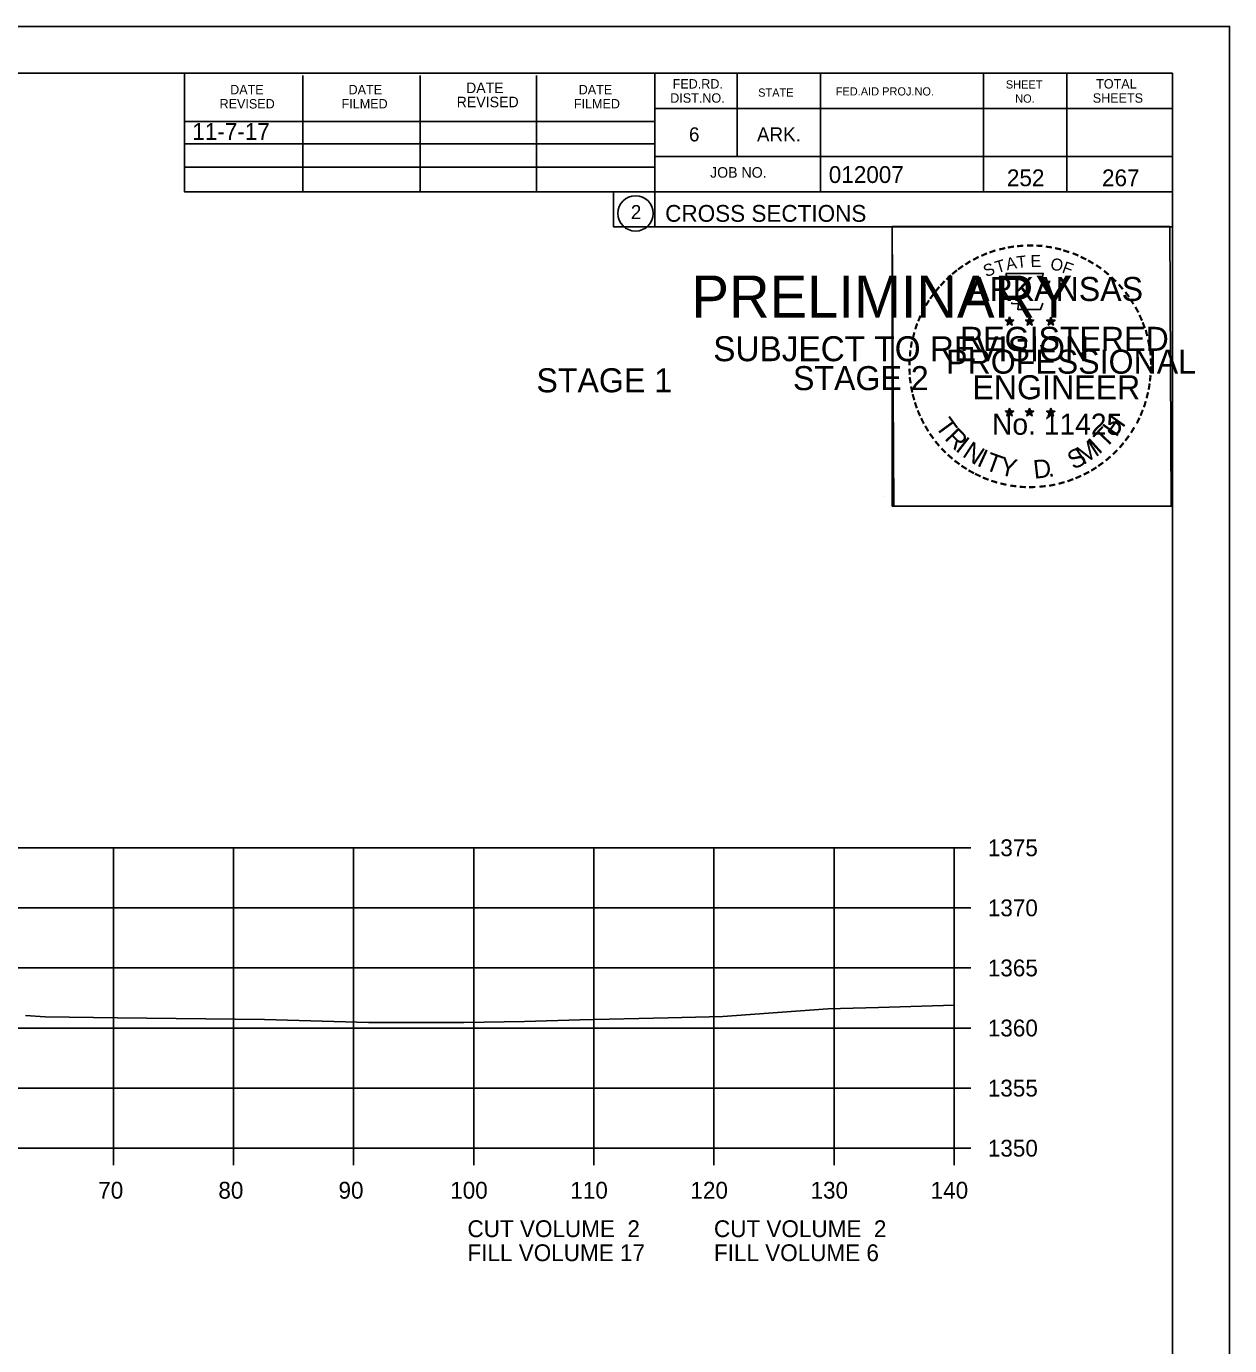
# Model space of a CAD drawing. Extents: x 1374311 to 1383814, y 384102 to 406278.
# Drawn here: x 1382783.6 to 1382883.8, y 384796.1 to 384905.9 of the extents above; entities that cross this region are included whole.
import ezdxf

# ---------------------------------------------------------------- set-up
doc = ezdxf.new("R2010")
doc.units = 0
for name, color, linetype in [('R_Axis', 7, 'Continuous'), ('R_Axis Annot', 7, 'Continuous'), ('R_Border', 7, 'Continuous'), ('R_Border PE', 7, 'Continuous'), ('R_Border Prem', 7, 'Continuous'), ('R_Exist Surface', 7, 'Continuous'), ('R_Fin Surface', 7, 'Continuous'), ('R_Grid', 7, 'Continuous'), ('R_No Plot', 7, 'Continuous'), ('R_Water', 7, 'Continuous')]:
    doc.layers.add(name, color=color, linetype=linetype)

msp = doc.modelspace()

# ---------------------------------------------------------------- linework, layer by layer
at = {"layer": 'R_Axis'}
for p, q in [((1382860.86, 384812.54), (1382860.86, 384837.54)), ((1382862.26, 384837.54), (1382860.86, 384837.54)), ((1382862.26, 384832.54), (1382860.86, 384832.54)), ((1382862.26, 384827.54), (1382860.86, 384827.54)), ((1382862.26, 384822.54), (1382860.86, 384822.54)), ((1382862.26, 384817.54), (1382860.86, 384817.54)), ((1382580.86, 384812.54), (1382860.86, 384812.54)), ((1382790.86, 384811.14), (1382790.86, 384812.54)), ((1382800.86, 384811.14), (1382800.86, 384812.54)), ((1382810.86, 384811.14), (1382810.86, 384812.54)), ((1382820.86, 384811.14), (1382820.86, 384812.54)), ((1382830.86, 384811.14), (1382830.86, 384812.54)), ((1382840.86, 384811.14), (1382840.86, 384812.54)), ((1382850.86, 384811.14), (1382850.86, 384812.54)), ((1382860.86, 384811.14), (1382860.86, 384812.54)), ((1382862.26, 384812.54), (1382860.86, 384812.54))]:
    msp.add_line(p, q, dxfattribs=at)
at = {"layer": 'R_Border'}
for p, q in [((1382562.86, 384902), (1382879.04, 384902)), ((1382796.78, 384892.12), (1382796.78, 384902)), ((1382806.64, 384892.12), (1382806.64, 384901.8)), ((1382816.4, 384892.12), (1382816.4, 384901.8)), ((1382826.08, 384892.12), (1382826.08, 384901.8)), ((1382835.94, 384902), (1382835.94, 384889.2)), ((1382842.78, 384902), (1382842.78, 384895.06)), ((1382849.72, 384902), (1382849.72, 384892.12)), ((1382863.3, 384902), (1382863.3, 384892.12)), ((1382870.24, 384902), (1382870.24, 384892.12)), ((1382879.04, 384696.54), (1382879.04, 384902)), ((1382879.04, 384899.06), (1382835.94, 384899.06)), ((1382879.04, 384899.08), (1382879.04, 384899.08)), ((1382796.78, 384897.98), (1382835.94, 384897.98)), ((1382796.78, 384896.12), (1382835.94, 384896.12)), ((1382796.78, 384892.12), (1382796.78, 384894.18)), ((1382796.78, 384894.18), (1382835.94, 384894.18)), ((1382879.04, 384895.06), (1382835.94, 384895.06)), ((1382838.9, 384895.06), (1382879.04, 384895.06)), ((1382879.04, 384892.12), (1382796.78, 384892.12)), ((1382835.94, 384889.2), (1382879.04, 384889.2))]:
    msp.add_line(p, q, dxfattribs=at)
msp.add_circle((1382834.33, 384890.33), 1.47, dxfattribs=at)
at = {"layer": 'R_Border PE'}
for p, q in [((1382865.13, 384881.45), (1382865.47, 384881.34)), ((1382865.13, 384881.45), (1382865.38, 384881.41)), ((1382865.13, 384881.45), (1382865.36, 384881.33)), ((1382865.26, 384881.04), (1382865.47, 384881.34)), ((1382865.26, 384881.04), (1382865.38, 384881.29)), ((1382865.26, 384881.04), (1382865.47, 384881.26)), ((1382865.47, 384881.71), (1382865.43, 384881.45)), ((1382865.47, 384881.34), (1382865.47, 384881.71)), ((1382865.47, 384881.71), (1382865.52, 384881.46)), ((1382865.82, 384881.45), (1382865.47, 384881.34)), ((1382865.69, 384881.04), (1382865.47, 384881.34)), ((1382865.69, 384881.04), (1382865.47, 384881.26)), ((1382865.82, 384881.45), (1382865.54, 384881.4)), ((1382865.69, 384881.04), (1382865.55, 384881.33)), ((1382865.82, 384881.45), (1382865.62, 384881.35)), ((1382866.8, 384881.45), (1382867.14, 384881.34)), ((1382866.8, 384881.45), (1382867.05, 384881.41)), ((1382866.8, 384881.45), (1382867.03, 384881.33)), ((1382866.93, 384881.04), (1382867.14, 384881.34)), ((1382866.93, 384881.04), (1382867.05, 384881.29)), ((1382866.93, 384881.04), (1382867.14, 384881.26)), ((1382867.14, 384881.71), (1382867.1, 384881.45)), ((1382867.14, 384881.34), (1382867.14, 384881.71)), ((1382867.14, 384881.71), (1382867.19, 384881.46)), ((1382867.49, 384881.45), (1382867.14, 384881.34)), ((1382867.36, 384881.04), (1382867.14, 384881.34)), ((1382867.36, 384881.04), (1382867.14, 384881.26)), ((1382867.49, 384881.45), (1382867.21, 384881.4)), ((1382867.36, 384881.04), (1382867.22, 384881.33)), ((1382867.49, 384881.45), (1382867.29, 384881.35)), ((1382868.56, 384881.44), (1382868.91, 384881.33)), ((1382868.56, 384881.44), (1382868.81, 384881.39)), ((1382868.56, 384881.44), (1382868.8, 384881.32)), ((1382868.69, 384881.03), (1382868.91, 384881.33)), ((1382868.69, 384881.03), (1382868.82, 384881.28)), ((1382868.69, 384881.03), (1382868.91, 384881.25)), ((1382868.91, 384881.69), (1382868.87, 384881.44)), ((1382868.91, 384881.33), (1382868.91, 384881.69)), ((1382868.91, 384881.69), (1382868.96, 384881.44)), ((1382869.26, 384881.44), (1382868.91, 384881.33)), ((1382869.12, 384881.03), (1382868.91, 384881.33)), ((1382869.12, 384881.03), (1382868.91, 384881.25)), ((1382869.26, 384881.44), (1382868.97, 384881.39)), ((1382869.12, 384881.03), (1382868.98, 384881.32)), ((1382869.26, 384881.44), (1382869.05, 384881.34)), ((1382865.12, 384873.88), (1382865.47, 384873.77)), ((1382865.12, 384873.88), (1382865.37, 384873.83)), ((1382865.12, 384873.88), (1382865.36, 384873.76)), ((1382865.25, 384873.47), (1382865.47, 384873.77)), ((1382865.25, 384873.47), (1382865.38, 384873.71)), ((1382865.25, 384873.47), (1382865.47, 384873.69)), ((1382865.47, 384874.13), (1382865.43, 384873.88)), ((1382865.47, 384873.77), (1382865.47, 384874.13)), ((1382865.47, 384874.13), (1382865.52, 384873.88)), ((1382865.82, 384873.88), (1382865.47, 384873.77)), ((1382865.68, 384873.47), (1382865.47, 384873.77)), ((1382865.68, 384873.47), (1382865.47, 384873.68)), ((1382865.82, 384873.88), (1382865.53, 384873.83)), ((1382865.68, 384873.47), (1382865.55, 384873.76)), ((1382865.82, 384873.88), (1382865.61, 384873.78)), ((1382866.79, 384873.88), (1382867.14, 384873.77)), ((1382866.79, 384873.88), (1382867.04, 384873.83)), ((1382866.79, 384873.88), (1382867.03, 384873.76)), ((1382866.92, 384873.47), (1382867.14, 384873.77)), ((1382866.92, 384873.47), (1382867.05, 384873.71)), ((1382866.92, 384873.47), (1382867.14, 384873.69)), ((1382867.14, 384874.13), (1382867.1, 384873.88)), ((1382867.14, 384873.77), (1382867.14, 384874.13)), ((1382867.14, 384874.13), (1382867.19, 384873.88)), ((1382867.49, 384873.88), (1382867.14, 384873.77)), ((1382867.35, 384873.47), (1382867.14, 384873.77)), ((1382867.35, 384873.47), (1382867.14, 384873.68)), ((1382867.49, 384873.88), (1382867.2, 384873.83)), ((1382867.35, 384873.47), (1382867.22, 384873.76)), ((1382867.49, 384873.88), (1382867.28, 384873.78)), ((1382868.56, 384873.87), (1382868.91, 384873.76)), ((1382868.56, 384873.87), (1382868.81, 384873.82)), ((1382868.56, 384873.87), (1382868.79, 384873.75)), ((1382868.69, 384873.46), (1382868.91, 384873.76)), ((1382868.69, 384873.46), (1382868.82, 384873.7)), ((1382868.69, 384873.46), (1382868.9, 384873.68)), ((1382868.91, 384874.12), (1382868.87, 384873.87)), ((1382869.12, 384873.46), (1382868.9, 384873.67)), ((1382868.91, 384873.76), (1382868.91, 384874.12)), ((1382868.91, 384874.12), (1382868.96, 384873.87)), ((1382869.25, 384873.87), (1382868.91, 384873.76)), ((1382869.12, 384873.46), (1382868.91, 384873.76)), ((1382869.25, 384873.87), (1382868.97, 384873.82)), ((1382869.12, 384873.46), (1382868.98, 384873.75)), ((1382869.25, 384873.87), (1382869.05, 384873.77))]:
    msp.add_line(p, q, dxfattribs=at)
for points in [[(1382865.17, 384885.33), (1382865.44, 384884.5)], [(1382868.68, 384884.41), (1382868.82, 384884.69), (1382868.13, 384884.67), (1382868.28, 384885.33), (1382865.17, 384885.33)], [(1382865.66, 384882.91), (1382865.66, 384882.82), (1382866.22, 384882.8), (1382866.17, 384882.33), (1382868.04, 384882.33), (1382868.24, 384882.86)], [(1382865.47, 384881.71), (1382865.69, 384881.04), (1382865.13, 384881.45), (1382865.82, 384881.45), (1382865.26, 384881.04), (1382865.47, 384881.71)], [(1382867.14, 384881.71), (1382867.36, 384881.04), (1382866.8, 384881.45), (1382867.49, 384881.45), (1382866.93, 384881.04), (1382867.14, 384881.71)], [(1382868.91, 384881.69), (1382869.12, 384881.03), (1382868.56, 384881.44), (1382869.26, 384881.44), (1382868.69, 384881.03), (1382868.91, 384881.69)], [(1382865.47, 384874.13), (1382865.68, 384873.47), (1382865.12, 384873.88), (1382865.82, 384873.88), (1382865.25, 384873.47), (1382865.47, 384874.13)], [(1382867.14, 384874.13), (1382867.35, 384873.47), (1382866.79, 384873.88), (1382867.49, 384873.88), (1382866.92, 384873.47), (1382867.14, 384874.13)], [(1382868.91, 384874.12), (1382869.12, 384873.46), (1382868.56, 384873.87), (1382869.25, 384873.87), (1382868.69, 384873.46), (1382868.91, 384874.12)]]:
    msp.add_lwpolyline(points, dxfattribs=at)
for centre, radius in [((1382865.47, 384881.34), 0.172), ((1382865.47, 384881.34), 0.145), ((1382865.47, 384881.34), 0.116), ((1382865.47, 384881.34), 0.0991), ((1382865.47, 384881.34), 0.0747), ((1382865.47, 384881.34), 0.0495), ((1382865.47, 384881.34), 0.0296), ((1382867.14, 384881.34), 0.172), ((1382867.14, 384881.34), 0.145), ((1382867.14, 384881.34), 0.116), ((1382867.14, 384881.34), 0.0991), ((1382867.14, 384881.34), 0.0747), ((1382867.14, 384881.34), 0.0495), ((1382867.14, 384881.34), 0.0296), ((1382868.91, 384881.33), 0.172), ((1382868.91, 384881.33), 0.145), ((1382868.91, 384881.33), 0.116), ((1382868.91, 384881.33), 0.0991), ((1382868.91, 384881.33), 0.0747), ((1382868.91, 384881.33), 0.0495), ((1382868.91, 384881.33), 0.0296), ((1382865.47, 384873.77), 0.172), ((1382865.47, 384873.77), 0.145), ((1382865.47, 384873.77), 0.116), ((1382865.47, 384873.77), 0.0991), ((1382865.47, 384873.77), 0.0747), ((1382865.47, 384873.77), 0.0495), ((1382865.47, 384873.77), 0.0296), ((1382867.14, 384873.77), 0.172), ((1382867.14, 384873.77), 0.145), ((1382867.14, 384873.77), 0.116), ((1382867.14, 384873.77), 0.0991), ((1382867.14, 384873.77), 0.0747), ((1382867.14, 384873.77), 0.0495), ((1382867.14, 384873.77), 0.0296), ((1382868.91, 384873.76), 0.172), ((1382868.91, 384873.76), 0.145), ((1382868.91, 384873.76), 0.116), ((1382868.91, 384873.76), 0.0991), ((1382868.91, 384873.76), 0.0747), ((1382868.91, 384873.76), 0.0495), ((1382868.91, 384873.76), 0.0296)]:
    msp.add_circle(centre, radius, dxfattribs=at)
at = {"layer": 'R_Exist Surface'}
msp.add_lwpolyline([(1382783.53, 384823.58), (1382785.18, 384823.47), (1382791.19, 384823.39), (1382803.45, 384823.24), (1382812.11, 384823.01), (1382820.04, 384823.01), (1382825.1, 384823.08), (1382829.68, 384823.23), (1382837.04, 384823.4), (1382841.59, 384823.49), (1382850.34, 384824.15), (1382854.56, 384824.25), (1382860.86, 384824.45)], dxfattribs=at)
at = {"layer": 'R_Grid'}
for p, q in [((1382580.86, 384837.54), (1382860.86, 384837.54)), ((1382790.86, 384812.54), (1382790.86, 384837.54)), ((1382800.86, 384812.54), (1382800.86, 384837.54)), ((1382810.86, 384812.54), (1382810.86, 384837.54)), ((1382820.86, 384812.54), (1382820.86, 384837.54)), ((1382830.86, 384812.54), (1382830.86, 384837.54)), ((1382840.86, 384812.54), (1382840.86, 384837.54)), ((1382850.86, 384812.54), (1382850.86, 384837.54)), ((1382860.86, 384812.54), (1382860.86, 384837.54)), ((1382580.86, 384832.54), (1382860.86, 384832.54)), ((1382580.86, 384827.54), (1382860.86, 384827.54)), ((1382580.86, 384822.54), (1382860.86, 384822.54)), ((1382580.86, 384817.54), (1382860.86, 384817.54)), ((1382580.86, 384812.54), (1382860.86, 384812.54))]:
    msp.add_line(p, q, dxfattribs=at)
at = {"layer": 'R_No Plot'}
for p, q in [((1382550.46, 384905.89), (1382883.79, 384905.89)), ((1382855.08, 384866.74), (1382855.08, 384866.74))]:
    msp.add_line(p, q, dxfattribs=at)
for points in [[(1382550.45, 384905.89), (1382883.79, 384905.89), (1382883.79, 384692.55), (1382550.45, 384692.55)], [(1382796.78, 384902), (1382796.78, 384892.12), (1382832.51, 384892.12), (1382832.51, 384889.2), (1382855.71, 384889.2), (1382855.71, 384865.98), (1382879.04, 384865.98), (1382879.04, 384696.54), (1382562.86, 384696.54), (1382562.86, 384902)], [(1382855.71, 384889.23), (1382878.81, 384889.23), (1382878.93, 384865.98), (1382855.83, 384865.98)]]:
    msp.add_lwpolyline(points, close=True, dxfattribs=at)

# ---------------------------------------------------------------- texts
at = {"layer": 'R_Axis Annot'}
for s, p in [('1375', (1382863.66, 384836.84)), ('1370', (1382863.66, 384831.84)), ('1365', (1382863.66, 384826.84)), ('1360', (1382863.66, 384821.84)), ('1355', (1382863.66, 384816.84)), ('1350', (1382863.66, 384811.84)), ('70', (1382789.6, 384808.34)), ('80', (1382799.6, 384808.34)), ('90', (1382809.6, 384808.34)), ('100', (1382818.9, 384808.34)), ('110', (1382828.9, 384808.34)), ('120', (1382838.9, 384808.34)), ('130', (1382848.9, 384808.34)), ('140', (1382858.9, 384808.34)), ('CUT VOLUME  2', (1382820.34, 384805.14)), ('CUT VOLUME  2', (1382840.86, 384805.14)), ('FILL VOLUME 17', (1382820.34, 384803.14)), ('FILL VOLUME 6', (1382840.86, 384803.14))]:
    msp.add_text(s, height=1.4, dxfattribs=at).set_placement(p)
at = {"layer": 'R_Border'}
for s, height, p in [('DATE', 0.782, (1382800.58, 384900.24)), ('DATE', 0.782, (1382810.44, 384900.24)), ('DATE', 0.879, (1382820.22, 384900.34)), ('DATE', 0.782, (1382829.6, 384900.24)), ('FED.RD.', 0.782, (1382837.42, 384900.72)), ('STATE', 0.684, (1382844.54, 384900.04)), ('FED.AID PROJ.NO.', 0.684, (1382851, 384900.14)), ('SHEET', 0.684, (1382865.16, 384900.72)), ('TOTAL', 0.782, (1382872.68, 384900.72)), ('REVISED', 0.782, (1382799.7, 384899.06)), ('FILMED', 0.782, (1382809.86, 384899.06)), ('REVISED', 0.879, (1382819.44, 384899.16)), ('FILMED', 0.782, (1382829.2, 384899.06)), ('DIST.NO.', 0.782, (1382837.22, 384899.54)), ('NO.', 0.684, (1382865.94, 384899.54)), ('SHEETS', 0.782, (1382872.4, 384899.54)), ('6', 1.17, (1382838.78, 384896.32)), ('ARK.', 1.172, (1382844.44, 384896.32)), ('JOB NO.', 0.879, (1382840.54, 384893.3)), ('012007', 1.4, (1382850.42, 384892.86)), ('2', 1.17, (1382833.94, 384889.85)), ('CROSS SECTIONS', 1.4, (1382836.8, 384889.63))]:
    msp.add_text(s, height=height, rotation=360, dxfattribs=at).set_placement(p)
at = {"layer": 'R_Border PE'}
for s, height, rotation, p in [('-', 1.6, 13.6301, (1382864.66, 384886.7)), ('-', 1.6, 10.2193, (1382865.34, 384886.86)), ('-', 1.6, 5.8968, (1382866.07, 384886.97)), ('-', 1.6, 0.1862, (1382866.84, 384887.04)), ('-', 1.6, 357.743, (1382867.57, 384887.03)), ('-', 1.6, 352.1617, (1382868.31, 384886.97)), ('-', 1.6, 347.2049, (1382869.03, 384886.86)), ('-', 1.6, 34.0636, (1382862.05, 384885.5)), ('-', 1.6, 28.7918, (1382862.65, 384885.87)), ('-', 1.6, 24.3072, (1382863.28, 384886.19)), ('-', 1.6, 19.1761, (1382863.91, 384886.46)), ('T', 1, 16.4036, (1382864.44, 384885.34)), ('A', 1, 11.2132, (1382865.26, 384885.59)), ('T', 1, 6.0228, (1382866.11, 384885.76)), ('E', 1, 0.8323, (1382867.22, 384885.87)), ('O', 1, 350.4515, (1382868.82, 384885.66)), ('-', 1.6, 342.3362, (1382869.66, 384886.7)), ('-', 1.6, 337.8551, (1382870.4, 384886.48)), ('-', 1.6, 334.1211, (1382871.03, 384886.21)), ('-', 1.6, 329.6409, (1382871.61, 384885.93)), ('-', 1.6, 38.9507, (1382861, 384884.73)), ('-', 1.6, 36.2317, (1382861.47, 384885.11)), ('S', 1, 21.594, (1382863.52, 384885.01)), ('F', 1, 340.0707, (1382869.77, 384885.43)), ('-', 1.6, 325.8627, (1382872.25, 384885.57)), ('-', 1.6, 320.5297, (1382872.86, 384885.14)), ('-', 1.6, 50.6142, (1382859.71, 384883.35)), ('-', 1.6, 48.423, (1382860.12, 384883.83)), ('-', 1.6, 42.9622, (1382860.56, 384884.31)), ('ARKANSAS', 2, 360, (1382862.02, 384883.04)), ('-', 1.6, 315.5786, (1382873.46, 384884.65)), ('-', 1.6, 309.8797, (1382874.03, 384884.1)), ('-', 1.6, 58.0706, (1382858.97, 384882.25)), ('-', 1.6, 54.2325, (1382859.3, 384882.78)), ('-', 1.6, 306.6522, (1382874.56, 384883.5)), ('-', 1.4, 303.6753, (1382875.04, 384882.93)), ('-', 1.6, 62.8713, (1382858.66, 384881.64)), ('-', 1.6, 299.6684, (1382875.36, 384882.32)), ('-', 1.6, 72.3945, (1382858.18, 384880.4)), ('-', 1.6, 67.7743, (1382858.4, 384881.03)), ('REGISTERED', 2, 360, (1382861.34, 384878.89)), ('DWB', 0.01, 360, (1382865.46, 384881.34)), ('DWB', 0.01, 360, (1382867.13, 384881.34)), ('DWB', 0.01, 360, (1382868.9, 384881.32)), ('-', 1.6, 294.6628, (1382875.68, 384881.71)), ('-', 1.6, 290.5728, (1382875.94, 384881.14)), ('-', 1.6, 75.461, (1382857.99, 384879.68)), ('-', 1.6, 285.1233, (1382876.18, 384880.56)), ('-', 1.6, 280.5493, (1382876.38, 384879.81)), ('-', 1.6, 85.1863, (1382857.78, 384878.28)), ('-', 1.6, 81.2013, (1382857.85, 384878.97)), ('PROFESSIONAL', 2, 360, (1382860.19, 384876.99)), ('-', 1.6, 276.5962, (1382876.54, 384879.05)), ('-', 1.6, 89.0622, (1382857.75, 384877.58)), ('-', 1.6, 274.3301, (1382876.6, 384878.32)), ('-', 1.6, 269.9407, (1382876.63, 384877.69)), ('-', 1.6, 94.1959, (1382857.79, 384876.85)), ('-', 1.6, 98.9479, (1382857.86, 384876.19)), ('ENGINEER', 2, 360, (1382862.38, 384874.86)), ('-', 1.6, 263.5172, (1382876.61, 384877.03)), ('-', 1.6, 101.7149, (1382858, 384875.45)), ('-', 1.6, 255.7626, (1382876.43, 384875.69)), ('-', 1.6, 260.9953, (1382876.54, 384876.37)), ('-', 1.6, 105.4578, (1382858.16, 384874.86)), ('-', 1.6, 109.0874, (1382858.37, 384874.23)), ('-', 1.6, 252.8681, (1382876.25, 384874.97)), ('-', 1.6, 114.0643, (1382858.63, 384873.63)), ('-', 1.6, 115.7289, (1382858.93, 384873.01)), ('T', 1.54, 306.0406, (1382859.23, 384872.61)), ('No. 11425', 1.757, 360, (1382864.01, 384871.91)), ('DWB', 0.01, 360, (1382865.46, 384873.76)), ('DWB', 0.01, 360, (1382867.13, 384873.76)), ('DWB', 0.01, 360, (1382868.89, 384873.75)), ('H', 1.54, 54.6088, (1382874.35, 384871.64)), ('-', 1.6, 244.6197, (1382875.77, 384873.67)), ('-', 1.6, 247.8887, (1382876.03, 384874.3)), ('-', 1.6, 120.4471, (1382859.29, 384872.43)), ('R', 1.54, 314.005, (1382859.99, 384871.56)), ('T', 1.54, 46.6444, (1382873.46, 384870.7)), ('-', 1.6, 239.0712, (1382875.37, 384872.92)), ('-', 1.6, 125.8934, (1382859.69, 384871.87)), ('-', 1.6, 130.7181, (1382860.15, 384871.31)), ('I', 1.54, 321.9694, (1382860.89, 384870.63)), ('N', 1.54, 326.5002, (1382861.46, 384870.15)), ('M', 1.54, 32.6563, (1382871.61, 384869.37)), ('I', 1.54, 42.1136, (1382872.9, 384870.22)), ('-', 1.6, 231.2538, (1382874.54, 384871.7)), ('-', 1.6, 233.8452, (1382874.97, 384872.27)), ('-', 1.6, 134.2238, (1382860.67, 384870.77)), ('-', 1.6, 138.9338, (1382861.2, 384870.31)), ('I', 1.54, 335.3603, (1382862.67, 384869.37)), ('T', 1.54, 339.8912, (1382863.33, 384869.04)), ('Y', 1.54, 347.8556, (1382864.55, 384868.6)), ('S', 1.54, 26.9312, (1382870.78, 384868.97)), ('-', 1.6, 221.0851, (1382873.54, 384870.63)), ('-', 1.6, 225.7653, (1382874.06, 384871.14)), ('-', 1.6, 144.6463, (1382861.75, 384869.9)), ('-', 1.6, 148.0898, (1382862.31, 384869.53)), ('-', 1.6, 151.5704, (1382862.89, 384869.2)), ('D', 1.54, 6.3969, (1382867.53, 384868.24)), ('-', 1.6, 207.3568, (1382871.9, 384869.42)), ('-', 1.6, 212.2491, (1382872.46, 384869.77)), ('-', 1.6, 215.7363, (1382872.99, 384870.16)), ('-', 1.6, 154.6002, (1382863.41, 384868.96)), ('-', 1.6, 158.5612, (1382864.04, 384868.7)), ('-', 1.6, 162.7983, (1382864.72, 384868.49)), ('-', 1.6, 167.5555, (1382865.44, 384868.33)), ('-', 1.6, 173.1155, (1382866.21, 384868.22)), ('-', 1.6, 185.8167, (1382868.51, 384868.26)), ('-', 1.6, 191.2858, (1382869.25, 384868.39)), ('.', 1.54, 13.7642, (1382868.72, 384868.36)), ('-', 1.6, 195.4743, (1382869.98, 384868.59)), ('-', 1.6, 200.7184, (1382870.65, 384868.83)), ('-', 1.6, 204.2516, (1382871.27, 384869.1)), ('-', 1.6, 176.5183, (1382866.96, 384868.16)), ('-', 1.6, 181.5918, (1382867.7, 384868.18))]:
    msp.add_text(s, height=height, rotation=rotation, dxfattribs=at).set_placement(p)
at = {"layer": 'R_Border Prem'}
for s, height, p in [('PRELIMINARY', 3.5, (1382838.99, 384881.66)), ('DWB', 0.01, (1382839.74, 384883.51)), ('SUBJECT TO REVISION', 2.0751, (1382840.8, 384878.03))]:
    msp.add_text(s, height=height, rotation=360, dxfattribs=at).set_placement(p)
at = {"layer": 'R_Fin Surface'}
msp.add_text('11-7-17', height=1.4, dxfattribs=at).set_placement((1382797.43, 384896.45))
at = {"layer": 'R_Water'}
for s, p in [('252', (1382865.25, 384892.59)), ('267', (1382873.17, 384892.59))]:
    msp.add_text(s, height=1.4, rotation=360, dxfattribs=at).set_placement(p)
for s, p in [('STAGE 2', (1382847.44, 384875.62)), ('STAGE 1', (1382826.08, 384875.44))]:
    msp.add_text(s, height=2, dxfattribs=at).set_placement(p)

doc.saveas('drawing.dxf')
